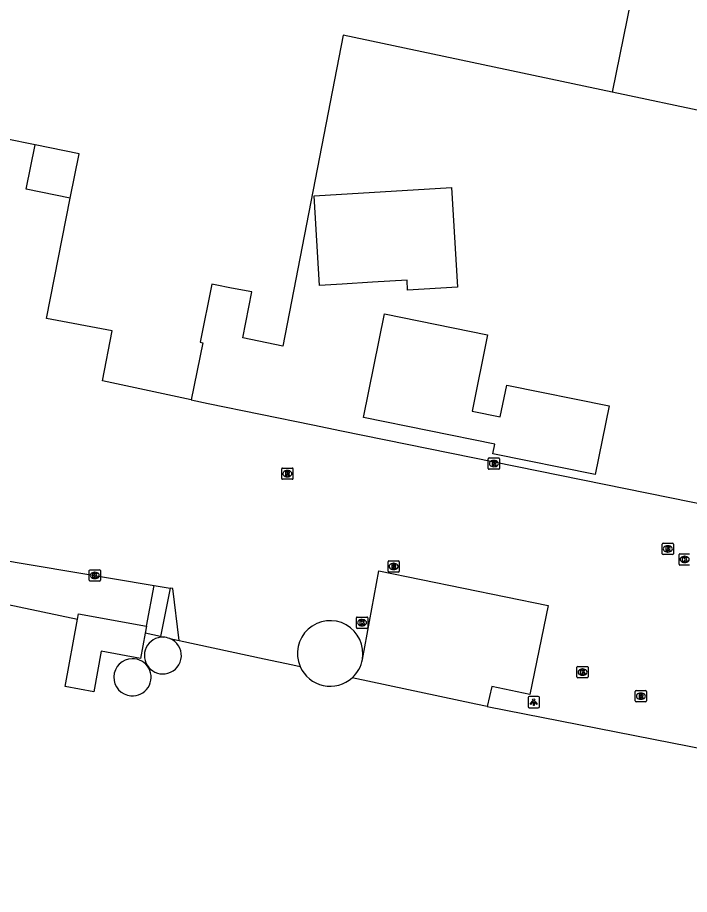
# Model space of a CAD drawing. Extents: x 157692 to 159670, y 381454 to 383289.
# Drawn here: x 158726.4 to 158786.1, y 382858.7 to 382936.6 of the extents above; entities that cross this region are included whole.
import ezdxf

# ---------------------------------------------------------------- set-up
doc = ezdxf.new("R2010")
doc.units = 0
for name, color, linetype in [('IMGEO_Kolk', 7, 'Continuous'), ('IMGEO_Lichtpunt', 7, 'Continuous'), ('IMGEO_Opslagtank', 7, 'Continuous'), ('IMGEO_Pand', 7, 'Continuous'), ('IMGEO_Rijbaan_lokaal_gesloten', 7, 'Continuous'), ('IMGEO_Rijbaan_lokaal_open', 7, 'Continuous'), ('IMGEO_Rioolput', 7, 'Continuous')]:
    doc.layers.add(name, color=color, linetype=linetype)

msp = doc.modelspace()

# ---------------------------------------------------------------- linework, layer by layer
at = {"layer": 'IMGEO_Kolk'}
for p, q in [((158785.132, 382888.028), (158785.132, 382888.88)), ((158785.207, 382888.954), (158786.059, 382888.954)), ((158785.62, 382888.734), (158785.645, 382888.734)), ((158786.059, 382887.954), (158785.207, 382887.954)), ((158785.643, 382888.174), (158785.618, 382888.174)), ((158732.746, 382886.606), (158732.746, 382887.458)), ((158732.821, 382887.532), (158733.673, 382887.532)), ((158733.234, 382887.312), (158733.259, 382887.312)), ((158733.747, 382887.458), (158733.747, 382886.606)), ((158733.673, 382886.532), (158732.821, 382886.532)), ((158733.257, 382886.752), (158733.232, 382886.752)), ((158756.48, 382882.409), (158756.48, 382883.261)), ((158756.555, 382883.335), (158757.407, 382883.335)), ((158757.481, 382883.261), (158757.481, 382882.409)), ((158756.991, 382882.555), (158756.966, 382882.555)), ((158756.968, 382883.115), (158756.993, 382883.115)), ((158757.407, 382882.335), (158756.555, 382882.335)), ((158776.067, 382878.022), (158776.067, 382878.874)), ((158776.142, 382878.948), (158776.994, 382878.948)), ((158776.555, 382878.728), (158776.58, 382878.728)), ((158777.068, 382878.874), (158777.068, 382878.022)), ((158776.994, 382877.948), (158776.142, 382877.948)), ((158776.578, 382878.168), (158776.553, 382878.168))]:
    msp.add_line(p, q, dxfattribs=at)
for points in [[(158785.132, 382888.028), (158785.132, 382888.88)], [(158785.207, 382888.954), (158786.059, 382888.954)], [(158785.453, 382888.654), (158785.576, 382888.654), (158785.576, 382888.503), (158785.706, 382888.654), (158785.87, 382888.654), (158785.724, 382888.503), (158785.877, 382888.254), (158785.725, 382888.254), (158785.64, 382888.418), (158785.576, 382888.351), (158785.576, 382888.254), (158785.453, 382888.254), (158785.453, 382888.654)], [(158786.059, 382887.954), (158785.207, 382887.954)], [(158732.746, 382886.606), (158732.746, 382887.458)], [(158732.821, 382887.532), (158733.673, 382887.532)], [(158733.067, 382887.232), (158733.19, 382887.232), (158733.19, 382887.081), (158733.32, 382887.232), (158733.484, 382887.232), (158733.338, 382887.081), (158733.491, 382886.832), (158733.339, 382886.832), (158733.254, 382886.996), (158733.19, 382886.929), (158733.19, 382886.832), (158733.067, 382886.832), (158733.067, 382887.232)], [(158733.747, 382887.458), (158733.747, 382886.606)], [(158733.673, 382886.532), (158732.821, 382886.532)], [(158756.48, 382882.409), (158756.48, 382883.261)], [(158756.555, 382883.335), (158757.407, 382883.335)], [(158757.481, 382883.261), (158757.481, 382882.409)], [(158756.801, 382883.035), (158756.924, 382883.035), (158756.924, 382882.884), (158757.054, 382883.035), (158757.218, 382883.035), (158757.072, 382882.884), (158757.225, 382882.635), (158757.073, 382882.635), (158756.988, 382882.799), (158756.924, 382882.732), (158756.924, 382882.635), (158756.801, 382882.635), (158756.801, 382883.035)], [(158757.407, 382882.335), (158756.555, 382882.335)], [(158776.067, 382878.022), (158776.067, 382878.874)], [(158776.142, 382878.948), (158776.994, 382878.948)], [(158776.388, 382878.648), (158776.511, 382878.648), (158776.511, 382878.497), (158776.641, 382878.648), (158776.805, 382878.648), (158776.659, 382878.497), (158776.812, 382878.248), (158776.66, 382878.248), (158776.575, 382878.412), (158776.511, 382878.345), (158776.511, 382878.248), (158776.388, 382878.248), (158776.388, 382878.648)], [(158777.068, 382878.874), (158777.068, 382878.022)], [(158776.994, 382877.948), (158776.142, 382877.948)]]:
    msp.add_lwpolyline(points, dxfattribs=at)
for centre, start, end in [((158785.209, 382888.878), 91.55205, 178.44795), ((158785.209, 382888.878), 91.55205, 178.44795), ((158785.209, 382888.03), 181.55205, 268.44795), ((158785.209, 382888.03), 181.55205, 268.44795), ((158732.823, 382887.456), 91.55205, 178.44795), ((158732.823, 382887.456), 91.55205, 178.44795), ((158733.671, 382887.456), 1.55205, 88.44795), ((158733.671, 382887.456), 1.55205, 88.44795), ((158732.823, 382886.608), 181.55205, 268.44795), ((158732.823, 382886.608), 181.55205, 268.44795), ((158733.671, 382886.608), 271.55205, 358.44795), ((158733.671, 382886.608), 271.55205, 358.44795), ((158756.557, 382883.259), 91.55205, 178.44795), ((158756.557, 382883.259), 91.55205, 178.44795), ((158757.405, 382883.259), 1.55205, 88.44795), ((158757.405, 382883.259), 1.55205, 88.44795), ((158756.557, 382882.411), 181.55205, 268.44795), ((158756.557, 382882.411), 181.55205, 268.44795), ((158757.405, 382882.411), 271.55205, 358.44795), ((158757.405, 382882.411), 271.55205, 358.44795), ((158776.144, 382878.872), 91.55205, 178.44795), ((158776.144, 382878.872), 91.55205, 178.44795), ((158776.992, 382878.872), 1.55205, 88.44795), ((158776.992, 382878.872), 1.55205, 88.44795), ((158776.144, 382878.024), 181.55205, 268.44795), ((158776.144, 382878.024), 181.55205, 268.44795), ((158776.992, 382878.024), 271.55205, 358.44795), ((158776.992, 382878.024), 271.55205, 358.44795)]:
    msp.add_arc(centre, 0.0765, start, end, dxfattribs=at)
for centre, major_axis, ratio, start_param, end_param in [((158785.619, 382888.454), (-0.387, 0.002), 0.722429, 4.712389, 7.853982), ((158785.644, 382888.454), (-0.39, 0.002), 0.717154, 1.570796, 4.712389), ((158733.233, 382887.032), (-0.387, 0.002), 0.722429, 4.712389, 7.853982), ((158733.258, 382887.032), (-0.39, 0.002), 0.717154, 1.570796, 4.712389), ((158756.967, 382882.835), (-0.387, 0.002), 0.722429, 4.712389, 7.853982), ((158756.992, 382882.835), (-0.39, 0.002), 0.717154, 1.570796, 4.712389), ((158776.554, 382878.448), (-0.387, 0.002), 0.722429, 4.712389, 7.853982), ((158776.579, 382878.448), (-0.39, 0.002), 0.717154, 1.570796, 4.712389)]:
    msp.add_ellipse(centre, major_axis=major_axis, ratio=ratio, start_param=start_param, end_param=end_param, dxfattribs=at)
at = {"layer": 'IMGEO_Lichtpunt'}
for p, q in [((158771.731, 382876.19), (158771.731, 382875.383)), ((158771.731, 382876.19), (158771.731, 382875.383)), ((158772.633, 382876.285), (158771.825, 382876.285)), ((158772.633, 382876.285), (158771.825, 382876.285)), ((158772.727, 382875.383), (158772.727, 382876.19)), ((158772.727, 382875.383), (158772.727, 382876.19)), ((158771.825, 382875.289), (158772.633, 382875.289)), ((158771.825, 382875.289), (158772.633, 382875.289))]:
    msp.add_line(p, q, dxfattribs=at)
for points in [[(158772.105, 382875.854), (158772.144, 382875.826), (158771.956, 382875.564), (158771.918, 382875.591), (158772.105, 382875.854)], [(158772.207, 382875.806), (158772.254, 382875.806), (158772.254, 382875.484), (158772.207, 382875.484), (158772.207, 382875.806)], [(158772.317, 382875.826), (158772.355, 382875.853), (158772.542, 382875.591), (158772.503, 382875.563), (158772.317, 382875.826)]]:
    msp.add_lwpolyline(points, dxfattribs=at)
msp.add_circle((158772.23, 382875.988), 0.0994, dxfattribs=at)
for centre, start, end in [((158771.825, 382876.19), 90, 180), ((158771.825, 382876.19), 90, 180), ((158772.633, 382876.19), 0, 90), ((158772.633, 382876.19), 0, 90), ((158771.825, 382875.383), 180, 270), ((158771.825, 382875.383), 180, 270), ((158772.633, 382875.383), 270, 0), ((158772.633, 382875.383), 270, 360)]:
    msp.add_arc(centre, 0.0946, start, end, dxfattribs=at)
at = {"layer": 'IMGEO_Opslagtank'}
for centre, radius, start, end in [((158739.28, 382879.919), 1.63, 88.21838, 286.15964), ((158739.289, 382879.96), 1.588, 67.25205, 88.47636), ((158739.321, 382879.916), 1.617, 284.8082, 68.89412), ((158736.583, 382877.99), 1.651, 90.78645, 265.70426), ((158736.598, 382877.99), 1.652, 265.17095, 91.31976)]:
    msp.add_arc(centre, radius, start, end, dxfattribs=at)
at = {"layer": 'IMGEO_Pand'}
for points in [[(158785.725, 382962.1), (158779.202, 382929.956)], [(158779.202, 382929.956), (158755.293, 382935.022), (158749.951, 382907.4), (158746.392, 382908.121), (158747.183, 382912.208), (158745.396, 382912.554), (158743.946, 382912.834), (158743.649, 382912.892), (158742.607, 382907.747), (158742.845, 382907.701), (158741.814, 382902.631)], [(158850.96, 382891.39), (158849.575, 382884.702), (158848.547, 382884.915), (158848.697, 382885.834), (158844.516, 382886.701), (158843.882, 382883.646), (158798.264, 382893.113), (158798.068, 382893.154), (158802.744, 382915.684), (158794.696, 382917.354), (158796.548, 382926.28), (158779.202, 382929.956)], [(158727.94, 382925.256), (158717.373, 382927.397)], [(158731.066, 382920.541), (158727.145, 382921.335), (158727.94, 382925.256)], [(158731.066, 382920.541), (158731.86, 382924.461), (158727.94, 382925.256)], [(158761.032, 382912.359), (158760.977, 382913.259), (158757.896, 382913.07), (158755.208, 382912.905), (158753.21, 382912.782), (158752.721, 382920.744), (158764.911, 382921.492), (158765.455, 382912.63), (158761.032, 382912.359)], [(158741.814, 382902.631), (158733.943, 382904.313), (158734.786, 382908.741), (158728.95, 382909.854), (158731.066, 382920.541)], [(158777.688, 382895.998), (158768.594, 382897.842), (158768.766, 382898.689), (158757.097, 382901.056), (158758.966, 382910.27), (158768.129, 382908.412), (158766.752, 382901.623), (158769.258, 382901.115), (158769.828, 382903.926), (158778.922, 382902.082), (158777.688, 382895.998)], [(158731.702, 382883.154), (158731.79, 382883.634), (158737.842, 382882.522)], [(158737.726, 382881.893), (158737.315, 382879.656), (158733.821, 382880.298), (158733.162, 382876.71), (158730.605, 382877.18), (158731.702, 382883.154)], [(158737.842, 382882.522), (158737.726, 382881.893)]]:
    msp.add_lwpolyline(points, dxfattribs=at)
for centre, radius, start, end in [((158754.15, 382880.103), 2.911, 349.69681, 203.4993), ((158754.157, 382880.098), 2.903, 312.21915, 349.76695), ((158754.15, 382880.101), 2.91, 203.47419, 312.27711)]:
    msp.add_arc(centre, radius, start, end, dxfattribs=at)
at = {"layer": 'IMGEO_Rijbaan_lokaal_gesloten'}
for points in [[(158757.014, 382879.582), (158758.484, 382887.436), (158773.506, 382884.373), (158771.883, 382876.456), (158768.508, 382877.178), (158768.089, 382875.397)], [(158768.089, 382875.397), (158767.075, 382875.596), (158756.108, 382877.948)]]:
    msp.add_lwpolyline(points, dxfattribs=at)
at = {"layer": 'IMGEO_Rijbaan_lokaal_open'}
for points in [[(158741.814, 382902.631), (158743.305, 382902.315), (158752.608, 382900.395), (158755.153, 382899.87), (158797.872, 382891.188), (158847.755, 382881.049), (158857.145, 382879.141), (158928.694, 382864.599)], [(158723.418, 382884.888), (158724.218, 382888.539), (158738.512, 382886.144)], [(158737.842, 382882.522), (158738.512, 382886.144)], [(158738.512, 382886.144), (158739.954, 382885.903)], [(158739.954, 382885.903), (158739.076, 382881.603)], [(158740.734, 382881.247), (158740.174, 382885.866), (158739.954, 382885.903)], [(158723.418, 382884.888), (158731.702, 382883.154)], [(158739.076, 382881.603), (158737.726, 382881.893)], [(158739.076, 382881.603), (158739.331, 382881.548)], [(158739.903, 382881.425), (158740.734, 382881.247)], [(158740.734, 382881.247), (158748.292, 382879.626), (158750.833, 382879.081), (158751.481, 382878.942)], [(158768.089, 382875.397), (158853.12, 382858.704)]]:
    msp.add_lwpolyline(points, dxfattribs=at)
at = {"layer": 'IMGEO_Rioolput'}
for p, q in [((158768.189, 382896.536), (158768.189, 382897.388)), ((158768.264, 382897.462), (158769.116, 382897.462)), ((158768.677, 382897.242), (158768.702, 382897.242)), ((158769.19, 382897.388), (158769.19, 382896.536)), ((158749.848, 382895.643), (158749.848, 382896.495)), ((158749.923, 382896.569), (158750.775, 382896.569)), ((158750.849, 382896.495), (158750.849, 382895.643)), ((158769.116, 382896.462), (158768.264, 382896.462)), ((158768.7, 382896.682), (158768.675, 382896.682)), ((158750.359, 382895.789), (158750.334, 382895.789)), ((158750.336, 382896.349), (158750.361, 382896.349)), ((158750.775, 382895.569), (158749.923, 382895.569)), ((158783.637, 382888.962), (158783.637, 382889.814)), ((158783.712, 382889.888), (158784.564, 382889.888)), ((158784.125, 382889.668), (158784.15, 382889.668)), ((158784.638, 382889.814), (158784.638, 382888.962)), ((158784.564, 382888.888), (158783.712, 382888.888)), ((158784.148, 382889.108), (158784.123, 382889.108)), ((158759.287, 382887.402), (158759.287, 382888.254)), ((158759.362, 382888.328), (158760.214, 382888.328)), ((158759.775, 382888.108), (158759.8, 382888.108)), ((158760.288, 382888.254), (158760.288, 382887.402)), ((158760.214, 382887.328), (158759.362, 382887.328)), ((158759.798, 382887.548), (158759.773, 382887.548)), ((158781.242, 382875.885), (158781.242, 382876.737)), ((158781.317, 382876.811), (158782.169, 382876.811)), ((158781.73, 382876.591), (158781.755, 382876.591)), ((158782.243, 382876.737), (158782.243, 382875.885)), ((158782.169, 382875.811), (158781.317, 382875.811)), ((158781.753, 382876.031), (158781.728, 382876.031))]:
    msp.add_line(p, q, dxfattribs=at)
for points in [[(158768.189, 382896.536), (158768.189, 382897.388)], [(158768.264, 382897.462), (158769.116, 382897.462)], [(158769.19, 382897.388), (158769.19, 382896.536)], [(158749.848, 382895.643), (158749.848, 382896.495)], [(158749.923, 382896.569), (158750.775, 382896.569)], [(158750.849, 382896.495), (158750.849, 382895.643)], [(158769.116, 382896.462), (158768.264, 382896.462)], [(158768.778, 382897.16), (158768.526, 382897.162), (158768.526, 382896.762)], [(158768.526, 382896.762), (158768.65, 382896.762), (158768.65, 382896.924), (158768.661, 382896.924)], [(158768.704, 382897.081), (158768.65, 382897.081), (158768.65, 382897)], [(158768.65, 382897), (158768.702, 382897)], [(158768.708, 382896.895), (158768.779, 382896.762), (158768.919, 382896.762), (158768.854, 382896.888)], [(158750.437, 382896.267), (158750.185, 382896.269), (158750.185, 382895.869)], [(158750.185, 382895.869), (158750.309, 382895.869), (158750.309, 382896.031), (158750.32, 382896.031)], [(158750.363, 382896.188), (158750.309, 382896.188), (158750.309, 382896.107)], [(158750.309, 382896.107), (158750.361, 382896.107)], [(158750.367, 382896.002), (158750.438, 382895.869), (158750.578, 382895.869), (158750.513, 382895.995)], [(158750.775, 382895.569), (158749.923, 382895.569)], [(158783.637, 382888.962), (158783.637, 382889.814)], [(158783.712, 382889.888), (158784.564, 382889.888)], [(158784.226, 382889.586), (158783.974, 382889.588), (158783.974, 382889.188)], [(158784.152, 382889.507), (158784.098, 382889.507), (158784.098, 382889.426)], [(158784.098, 382889.426), (158784.15, 382889.426)], [(158784.638, 382889.814), (158784.638, 382888.962)], [(158784.564, 382888.888), (158783.712, 382888.888)], [(158783.974, 382889.188), (158784.098, 382889.188), (158784.098, 382889.35), (158784.109, 382889.35)], [(158784.156, 382889.321), (158784.227, 382889.188), (158784.367, 382889.188), (158784.302, 382889.314)], [(158759.287, 382887.402), (158759.287, 382888.254)], [(158759.362, 382888.328), (158760.214, 382888.328)], [(158759.876, 382888.026), (158759.624, 382888.028), (158759.624, 382887.628)], [(158759.802, 382887.947), (158759.748, 382887.947), (158759.748, 382887.866)], [(158759.748, 382887.866), (158759.8, 382887.866)], [(158760.288, 382888.254), (158760.288, 382887.402)], [(158760.214, 382887.328), (158759.362, 382887.328)], [(158759.624, 382887.628), (158759.748, 382887.628), (158759.748, 382887.79), (158759.759, 382887.79)], [(158759.806, 382887.761), (158759.877, 382887.628), (158760.017, 382887.628), (158759.952, 382887.754)], [(158781.242, 382875.885), (158781.242, 382876.737)], [(158781.317, 382876.811), (158782.169, 382876.811)], [(158781.831, 382876.509), (158781.579, 382876.511), (158781.579, 382876.111)], [(158781.579, 382876.111), (158781.703, 382876.111), (158781.703, 382876.273), (158781.714, 382876.273)], [(158781.757, 382876.43), (158781.703, 382876.43), (158781.703, 382876.349)], [(158781.703, 382876.349), (158781.755, 382876.349)], [(158781.761, 382876.244), (158781.832, 382876.111), (158781.972, 382876.111), (158781.907, 382876.237)], [(158782.243, 382876.737), (158782.243, 382875.885)], [(158782.169, 382875.811), (158781.317, 382875.811)]]:
    msp.add_lwpolyline(points, dxfattribs=at)
for centre, radius, start, end in [((158768.266, 382897.386), 0.0765, 91.55205, 178.44795), ((158768.266, 382897.386), 0.0765, 91.55205, 178.44795), ((158769.114, 382897.386), 0.0765, 1.55205, 88.44795), ((158769.114, 382897.386), 0.0765, 1.55205, 88.44795), ((158749.925, 382896.493), 0.0765, 91.55205, 178.44795), ((158749.925, 382896.493), 0.0765, 91.55205, 178.44795), ((158750.773, 382896.493), 0.0765, 1.55205, 88.44795), ((158750.773, 382896.493), 0.0765, 1.55205, 88.44795), ((158768.266, 382896.538), 0.0765, 181.55205, 268.44795), ((158768.266, 382896.538), 0.0765, 181.55205, 268.44795), ((158768.66, 382896.871), 0.0533, 26.02933, 88.69889), ((158768.686, 382897.189), 0.19, 274.7715, 282.96867), ((158768.71, 382896.985), 0.0964, 77.00612, 93.18647), ((158768.724, 382897.042), 0.0378, 276.66336, 79.67722), ((158768.777, 382897.05), 0.109, 350.36119, 89.41601), ((158768.775, 382897.05), 0.112, 277.58423, 350.98172), ((158768.759, 382896.835), 0.108, 29.51342, 73.79051), ((158769.114, 382896.538), 0.0765, 271.55205, 358.44795), ((158769.114, 382896.538), 0.0765, 271.55205, 358.44795), ((158749.925, 382895.645), 0.0765, 181.55205, 268.44795), ((158749.925, 382895.645), 0.0765, 181.55205, 268.44795), ((158750.319, 382895.978), 0.0533, 26.02933, 88.69889), ((158750.345, 382896.296), 0.19, 274.7715, 282.96867), ((158750.369, 382896.092), 0.0964, 77.00612, 93.18647), ((158750.383, 382896.149), 0.0378, 276.66336, 79.67722), ((158750.436, 382896.157), 0.109, 350.36119, 89.41601), ((158750.434, 382896.157), 0.112, 277.58423, 350.98172), ((158750.418, 382895.942), 0.108, 29.51342, 73.79051), ((158750.773, 382895.645), 0.0765, 271.55205, 358.44795), ((158750.773, 382895.645), 0.0765, 271.55205, 358.44795), ((158783.714, 382889.812), 0.0765, 91.55205, 178.44795), ((158783.714, 382889.812), 0.0765, 91.55205, 178.44795), ((158784.134, 382889.615), 0.19, 274.7715, 282.96867), ((158784.158, 382889.411), 0.0964, 77.00612, 93.18647), ((158784.172, 382889.468), 0.0378, 276.66336, 79.67722), ((158784.225, 382889.476), 0.109, 350.36119, 89.41601), ((158784.223, 382889.476), 0.112, 277.58423, 350.98172), ((158784.562, 382889.812), 0.0765, 1.55205, 88.44795), ((158784.562, 382889.812), 0.0765, 1.55205, 88.44795), ((158783.714, 382888.964), 0.0765, 181.55205, 268.44795), ((158783.714, 382888.964), 0.0765, 181.55205, 268.44795), ((158784.108, 382889.297), 0.0533, 26.02933, 88.69889), ((158784.207, 382889.261), 0.108, 29.51342, 73.79051), ((158784.562, 382888.964), 0.0765, 271.55205, 358.44795), ((158784.562, 382888.964), 0.0765, 271.55205, 358.44795), ((158759.364, 382888.252), 0.0765, 91.55205, 178.44795), ((158759.364, 382888.252), 0.0765, 91.55205, 178.44795), ((158759.784, 382888.055), 0.19, 274.7715, 282.96867), ((158759.808, 382887.851), 0.0964, 77.00612, 93.18647), ((158759.822, 382887.908), 0.0378, 276.66336, 79.67722), ((158759.875, 382887.916), 0.109, 350.36119, 89.41601), ((158759.873, 382887.916), 0.112, 277.58423, 350.98172), ((158760.212, 382888.252), 0.0765, 1.55205, 88.44795), ((158760.212, 382888.252), 0.0765, 1.55205, 88.44795), ((158759.364, 382887.404), 0.0765, 181.55205, 268.44795), ((158759.364, 382887.404), 0.0765, 181.55205, 268.44795), ((158759.758, 382887.737), 0.0533, 26.02933, 88.69889), ((158759.857, 382887.701), 0.108, 29.51342, 73.79051), ((158760.212, 382887.404), 0.0765, 271.55205, 358.44795), ((158760.212, 382887.404), 0.0765, 271.55205, 358.44795), ((158781.319, 382876.735), 0.0765, 91.55205, 178.44795), ((158781.319, 382876.735), 0.0765, 91.55205, 178.44795), ((158781.713, 382876.22), 0.0533, 26.02933, 88.69889), ((158781.739, 382876.538), 0.19, 274.7715, 282.96867), ((158781.763, 382876.334), 0.0964, 77.00612, 93.18647), ((158781.777, 382876.391), 0.0378, 276.66336, 79.67722), ((158781.83, 382876.399), 0.109, 350.36119, 89.41601), ((158781.828, 382876.399), 0.112, 277.58423, 350.98172), ((158781.812, 382876.184), 0.108, 29.51342, 73.79051), ((158782.167, 382876.735), 0.0765, 1.55205, 88.44795), ((158782.167, 382876.735), 0.0765, 1.55205, 88.44795), ((158781.319, 382875.887), 0.0765, 181.55205, 268.44795), ((158781.319, 382875.887), 0.0765, 181.55205, 268.44795), ((158782.167, 382875.887), 0.0765, 271.55205, 358.44795), ((158782.167, 382875.887), 0.0765, 271.55205, 358.44795)]:
    msp.add_arc(centre, radius, start, end, dxfattribs=at)
for centre, major_axis, ratio, start_param, end_param in [((158768.676, 382896.962), (-0.387, 0.002), 0.722429, 4.712389, 7.853982), ((158768.701, 382896.962), (-0.39, 0.002), 0.717154, 1.570796, 4.712389), ((158750.335, 382896.069), (-0.387, 0.002), 0.722429, 4.712389, 7.853982), ((158750.36, 382896.069), (-0.39, 0.002), 0.717154, 1.570796, 4.712389), ((158784.124, 382889.388), (-0.387, 0.002), 0.722429, 4.712389, 7.853982), ((158784.149, 382889.388), (-0.39, 0.002), 0.717154, 1.570796, 4.712389), ((158759.774, 382887.828), (-0.387, 0.002), 0.722429, 4.712389, 7.853982), ((158759.799, 382887.828), (-0.39, 0.002), 0.717154, 1.570796, 4.712389), ((158781.729, 382876.311), (-0.387, 0.002), 0.722429, 4.712389, 7.853982), ((158781.754, 382876.311), (-0.39, 0.002), 0.717154, 1.570796, 4.712389)]:
    msp.add_ellipse(centre, major_axis=major_axis, ratio=ratio, start_param=start_param, end_param=end_param, dxfattribs=at)

doc.saveas('drawing.dxf')
